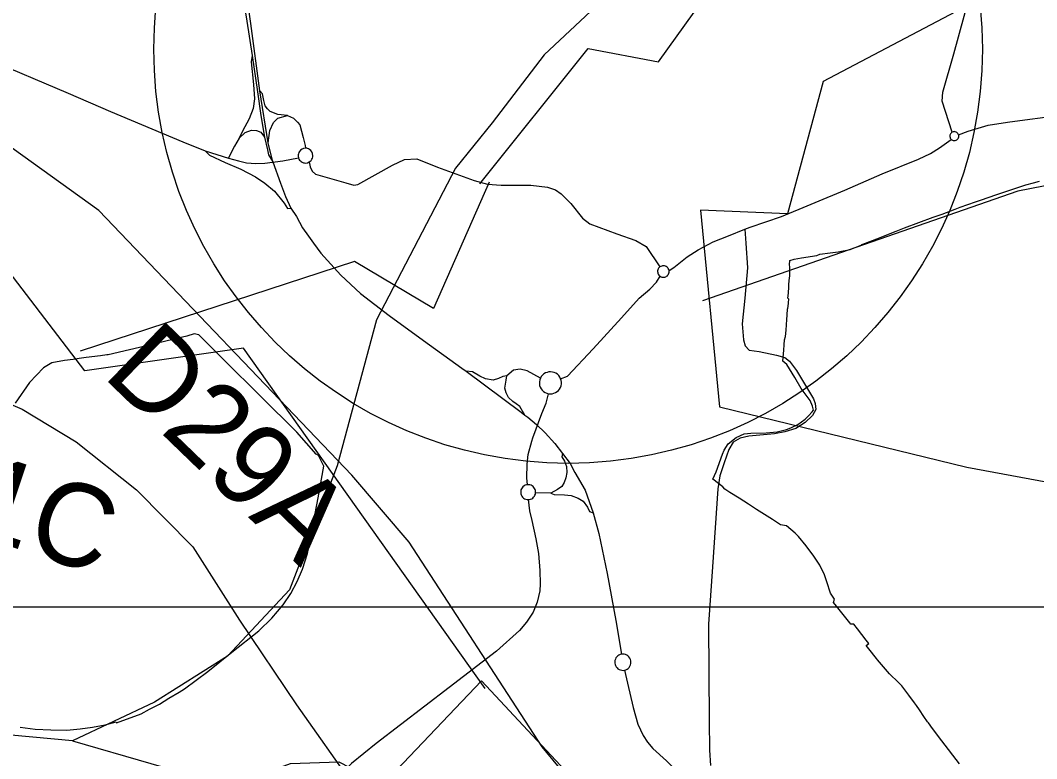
# Model space of a CAD drawing. Extents: x -789162 to -606354, y -1062736 to -945481.
# Drawn here: x -684895 to -683055, y -995752 to -994415 of the extents above; entities that cross this region are included whole.
import ezdxf

# ---------------------------------------------------------------- set-up
doc = ezdxf.new("R2010")
doc.units = 0
for name, color, linetype in [('_Rámeček', 7, 'Continuous'), ('_SIRSI VZTAHY_CENTRA', 7, 'Continuous'), ('_SIRSI VZTAHY_CYKLOTRASY MISTNI S', 7, 'Continuous'), ('_SIRSI VZTAHY_OP vodnich zdroju II stupne', 7, 'Continuous'), ('_SIRSI VZTAHY_SILNICE I a II TRIDY_NAVRH POPIS', 7, 'Continuous'), ('_SIRSI VZTAHY_SILNICE I TRIDY_NAVRH', 7, 'Continuous'), ('_SIRSI VZTAHY_SILNICE I TRIDY_STAV', 7, 'Continuous'), ('_SIRSI VZTAHY_SILNICE II TRIDY_STAV', 7, 'Continuous'), ('_SIRSI VZTAHY_SILNICE III TRIDY_STAV', 7, 'Continuous'), ('_SIRSI VZTAHY_USES_NRBK_S', 7, 'Continuous'), ('_SIRSI VZTAHY_ZELEZNICE NAVRH', 7, 'Continuous'), ('_SIRSI VZTAHY_ZELEZNICE_NAVRH POPIS', 7, 'Continuous')]:
    doc.layers.add(name, color=color, linetype=linetype)

msp = doc.modelspace()

# ---------------------------------------------------------------- linework, layer by layer
at = {"layer": '_Rámeček'}
msp.add_line((-694376.9, -995477.3), (-674375.7, -995477.3), dxfattribs=at)
msp.add_circle((-683903.5, -994467.5), 750, dxfattribs=at)
at = {"layer": '_SIRSI VZTAHY_CENTRA'}
msp.add_circle((-683903.5, -994467.5), 750, dxfattribs=at)
at = {"layer": '_SIRSI VZTAHY_CYKLOTRASY MISTNI S'}
for points in [[(-684063.6, -994711.2), (-683867.1, -994466.7), (-683739.6, -994490.6), (-683484.7, -994134.6), (-683373.2, -994113.3), (-683030.7, -993632.4), (-682743.9, -993427.8), (-682605.9, -993252.4), (-681926.1, -993276.3), (-681655.3, -993241.8), (-681339.3, -993018.6), (-681113.7, -992707.7), (-680914.5, -992330.4)], [(-684053.5, -995624.9), (-684491.2, -995009), (-684778.4, -995050.1), (-684949.4, -994827.6), (-685034.9, -995207.5), (-685534.2, -995217.7), (-685623.1, -994998.7), (-686119, -994820.8), (-686426.8, -994858.4), (-686720.9, -994796.8), (-686546.4, -994375.9), (-686577.2, -993920.8), (-686738, -993777.1), (-687381.5, -994136), (-687477.3, -993800.6), (-687483.2, -993028.1)], [(-682974.2, -993771.5), (-683110.7, -993925.7), (-683118.2, -994188.5), (-683179.3, -994387.8), (-683441.5, -994526.3), (-683506.5, -994765.8), (-683663.8, -994759), (-683629.6, -995114.9), (-683181.6, -995224.4), (-682904.6, -995275.7), (-682323.3, -995097.7), (-682155.7, -994885.6), (-681916.3, -994950.6)], [(-682190.5, -994885.4), (-682275.4, -994707.6), (-682596.9, -994628.9), (-683089.3, -994724.8), (-683660.4, -994923.2)], [(-684046.2, -994708.6), (-684147.1, -994937.1), (-684290.5, -994852.1), (-684787, -995014.2)], [(-687483.5, -996018.5), (-687404.8, -995861.1), (-687418.5, -995539.4), (-687093.6, -995299.9), (-686748.2, -995029.5), (-686153.2, -995204), (-685780.4, -995405.9), (-685630, -995577), (-685438.5, -995539.4), (-685147.8, -995642), (-684973.4, -995768.7), (-684344.1, -995909), (-684060.3, -995611.2), (-683673.9, -996025.3)]]:
    msp.add_lwpolyline(points, dxfattribs=at)
at = {"layer": '_SIRSI VZTAHY_OP vodnich zdroju II stupne'}
for points in [[(-683194.9, -995761.2), (-683226.7, -995720.1), (-683244, -995697.5), (-683251.2, -995687.1), (-683252.9, -995685.2), (-683259.6, -995675.5), (-683267.3, -995663.9), (-683273, -995656), (-683276.7, -995650.8), (-683286.7, -995637.1), (-683299.6, -995620.4), (-683305.6, -995614.4), (-683321.4, -995598.7), (-683343.2, -995573), (-683345, -995570.9), (-683359.4, -995553.5), (-683364.2, -995547.3), (-683359.1, -995543.5), (-683363.8, -995537.8), (-683379.9, -995516.8), (-683386.2, -995508.4), (-683391.8, -995508.6), (-683393.8, -995505.9), (-683417.7, -995476.1), (-683423, -995469.3), (-683421.2, -995463.3), (-683428.3, -995452.3), (-683435.4, -995431.9), (-683439.4, -995419.4), (-683447.6, -995401.7), (-683458.8, -995385.6), (-683472.5, -995367), (-683486.7, -995350), (-683492.5, -995344.1), (-683508.3, -995330.7), (-683519.3, -995328.7), (-683533.3, -995319.2), (-683548.1, -995309.9), (-683562.7, -995300.8), (-683577.2, -995291.4), (-683594.1, -995280.7), (-683610.6, -995270.2), (-683620, -995264.4), (-683623.3, -995260), (-683641.7, -995246.3), (-683635.3, -995232.8), (-683623.8, -995200.9), (-683620.9, -995193.7), (-683613.9, -995182.3), (-683599.4, -995170.5), (-683584.8, -995164.3), (-683572.8, -995163), (-683544.8, -995162.3), (-683525.2, -995160.6), (-683508.3, -995156.1), (-683500.6, -995153.3), (-683487.5, -995147.2), (-683474.3, -995137.4), (-683468.3, -995131.6), (-683461.8, -995124.1), (-683459.5, -995121), (-683460.8, -995114.2), (-683465.5, -995103.7), (-683481.8, -995082.2), (-683493.1, -995062), (-683507.5, -995038.4), (-683514.7, -995032.4), (-683513.2, -995012.3), (-683512.3, -995002.7), (-683511.5, -994994), (-683510.2, -994987.9), (-683509, -994976.4), (-683507.5, -994956.8), (-683507.1, -994949.2), (-683506.5, -994937.9), (-683505.5, -994937.4), (-683504.6, -994928.3), (-683504.6, -994926.2), (-683504.2, -994920.4), (-683505.5, -994918.3), (-683504.8, -994909.1), (-683504.2, -994898.2), (-683504, -994895.2), (-683504, -994894.1), (-683503.2, -994886.5), (-683502.4, -994877.7), (-683502.2, -994875.2), (-683502.3, -994861.8), (-683502.5, -994858), (-683502.4, -994850.3), (-683494.4, -994848), (-683481.2, -994845.4), (-683453.2, -994841), (-683447.8, -994839), (-683429.2, -994836.6), (-683414.7, -994834.5), (-683393.1, -994830.2), (-683371.7, -994821.9), (-683371.9, -994821.2), (-683370.2, -994820.6), (-683344.4, -994810.8), (-683338.3, -994808.5), (-683309.8, -994797.3), (-683294.3, -994791.4), (-683242.4, -994772), (-683226.4, -994766.2), (-683202.8, -994757.3), (-683193.5, -994753.7), (-683166, -994744), (-683155.1, -994740.2), (-683129.2, -994731.1), (-683118.2, -994727.6), (-683074.7, -994713.3), (-683061.1, -994709.6), (-683050.3, -994706.7)], [(-684895.3, -995695.1), (-684868.4, -995698.4), (-684839.9, -995699.9), (-684811, -995700.3), (-684786.9, -995698.2), (-684764.6, -995695.3), (-684741.8, -995690.6), (-684721.6, -995685.6), (-684721.2, -995687), (-684676.2, -995670.7), (-684661.1, -995662.7), (-684643.2, -995653.6), (-684626.4, -995642.7), (-684607.6, -995631.5), (-684598.2, -995625.6), (-684556, -995594.2), (-684512.4, -995559.5), (-684463.6, -995520.7), (-684439.6, -995497.5), (-684419.5, -995473.6), (-684405.7, -995452.9), (-684394, -995431.3), (-684384.6, -995409.3), (-684375.1, -995380.8), (-684356.2, -995280), (-684346, -995222.4), (-684355.1, -995203.4), (-684359.9, -995200.7), (-684394.6, -995161), (-684459.7, -995096.3), (-684527, -995029.8), (-684571.9, -994985), (-684580.2, -994983.3), (-684594, -994987.3), (-684607.2, -994990.2), (-684616.8, -994992.4), (-684649.2, -995000.7), (-684658.9, -995003.2), (-684736.2, -995020.8), (-684738.7, -995021.1), (-684750.1, -995022.6), (-684775.8, -995026.1), (-684788.9, -995027.9), (-684799.8, -995029.3), (-684815.3, -995031.4), (-684838.3, -995035.8), (-684853.2, -995044.3), (-684878.6, -995071), (-684904.5, -995108.4)]]:
    msp.add_lwpolyline(points, dxfattribs=at)
at = {"layer": '_SIRSI VZTAHY_SILNICE I TRIDY_NAVRH'}
msp.add_lwpolyline([(-685035.4, -995057.9), (-684892, -995119.6), (-684794.3, -995178.6), (-684684.9, -995265.6), (-684582.9, -995368.8), (-684498.2, -995501.1), (-684395.1, -995654.6), (-684289.5, -995804.6)], dxfattribs=at)
at = {"layer": '_SIRSI VZTAHY_SILNICE I TRIDY_STAV'}
for points in [[(-684594.7, -993991.6), (-684581.7, -994013.4), (-684570.8, -994032.3), (-684560, -994056), (-684550.3, -994079.7), (-684540.6, -994108.4), (-684531.9, -994137.1), (-684523.7, -994168.8), (-684518.5, -994196.2), (-684513, -994233.1), (-684507.8, -994271.1), (-684500.3, -994323.6), (-684485.1, -994417.1), (-684475.6, -994479)], [(-684461.7, -994542.9), (-684477.6, -994420.9), (-684493, -994315.9), (-684499.5, -994272.8), (-684513.9, -994181.2), (-684522.4, -994139.5), (-684531.3, -994107)], [(-684475.6, -994479), (-684477.3, -994490.6), (-684472.9, -994531.6), (-684471.1, -994557.5), (-684473.9, -994575.2), (-684481.1, -994594), (-684493.2, -994616.2), (-684498.8, -994628.5)], [(-684475.6, -994479), (-684466, -994544.6), (-684459.5, -994587.7), (-684453, -994627)], [(-684411.6, -994587.8), (-684428.8, -994585.7), (-684442.7, -994580.4), (-684447.9, -994575.9), (-684451.9, -994570), (-684454.1, -994560.4), (-684457, -994548.6), (-684461.7, -994542.9)], [(-684446.4, -994637.4), (-684461.7, -994542.9)], [(-684446.4, -994637.4), (-684443.6, -994615.1), (-684437.1, -994600.3), (-684429.1, -994592.6), (-684411.6, -994587.8)], [(-684411.6, -994587.8), (-684400.9, -994592.4), (-684393.3, -994599.6), (-684388.9, -994604.8), (-684383.1, -994627.6), (-684379.8, -994642), (-684378.9, -994646.9)], [(-684498.8, -994628.5), (-684488.2, -994618.6), (-684476.6, -994614.3), (-684467.9, -994614.7), (-684459.6, -994617.7), (-684453, -994627)], [(-684498.8, -994628.5), (-684507.2, -994643.2), (-684512.5, -994652.5), (-684518.6, -994664.8)], [(-684453, -994627), (-684447.9, -994649.9), (-684445.9, -994659.1), (-684437.9, -994671.8)], [(-684560.5, -994651.6), (-684552.7, -994659.8), (-684524.1, -994672.7), (-684495.7, -994684.6), (-684469.7, -994698.9), (-684452.6, -994710.5), (-684435.2, -994724.9), (-684417.5, -994746.2), (-684411.6, -994755.8), (-684405.2, -994755.4)], [(-684437.9, -994671.8), (-684446.4, -994637.4)], [(-684437.9, -994671.8), (-684423.9, -994710.3), (-684415.4, -994734.1), (-684405.2, -994755.4)], [(-684405.2, -994755.4), (-684395.1, -994770.8), (-684384.2, -994791.2), (-684373.6, -994806.1), (-684364.5, -994818.9), (-684350.9, -994837), (-684314.8, -994876.6), (-684279.4, -994909.7), (-684227.2, -994949.6), (-684165.6, -994994.8), (-684096, -995045.1), (-684088.1, -995050.6)], [(-684014.6, -995059.1), (-684021.8, -995060.1), (-684029.6, -995063.9), (-684039.3, -995067), (-684052.8, -995064.7), (-684063.4, -995059.4), (-684076.5, -995051.8), (-684088.1, -995050.6)], [(-684088.1, -995050.6), (-683988.6, -995124.6), (-683981.6, -995130)], [(-683981.6, -995130), (-683991.2, -995114.6), (-683997.4, -995109.7), (-684003.4, -995105.4), (-684011.2, -995098), (-684015.8, -995089.7), (-684017.9, -995081.2), (-684016.7, -995073.9), (-684015.6, -995066.7), (-684014.6, -995059.1)], [(-683953.7, -995063.2), (-683977.4, -995050.2), (-683990.1, -995047.2), (-684002.4, -995048.9), (-684014.6, -995059.1)], [(-683981.6, -995130), (-683976.6, -995133.7), (-683960.6, -995147.1), (-683944.8, -995162.4), (-683927.6, -995181.6), (-683913.7, -995199.4)], [(-683913.7, -995199.4), (-683915, -995205.7), (-683910.2, -995213.3), (-683906.6, -995223.4), (-683905.7, -995234.1), (-683907.4, -995243.4), (-683910.5, -995251.9), (-683914.8, -995259.1), (-683922.6, -995265.1), (-683934.5, -995271.6)], [(-683913.7, -995199.4), (-683899.8, -995217.8), (-683891.1, -995234.1), (-683872.7, -995265.9), (-683858.4, -995307.1)], [(-683934.5, -995271.6), (-683962.4, -995271.1)], [(-683934.5, -995271.6), (-683928.6, -995274.1), (-683910.1, -995274.2), (-683898.1, -995275.7), (-683885.6, -995280.2), (-683876.5, -995286.1), (-683868.7, -995296.7), (-683864.5, -995304.8), (-683858.4, -995307.1)], [(-683858.4, -995307.1), (-683847.8, -995344.7), (-683833, -995417), (-683817.2, -995501.8), (-683807.1, -995563.1)], [(-683807.1, -995563.1), (-683809.4, -995563.7), (-683811.6, -995564.7), (-683813.7, -995566.1), (-683815.4, -995567.8), (-683816.9, -995569.7), (-683818, -995571.9), (-683818.8, -995574.2), (-683819.1, -995576.6), (-683819.1, -995579.1), (-683818.6, -995581.4), (-683817.8, -995583.7), (-683816.6, -995585.8), (-683815, -995587.7), (-683813.2, -995589.3), (-683811.1, -995590.6), (-683808.9, -995591.5), (-683806.5, -995592.1), (-683804, -995592.2), (-683801.6, -995591.9)], [(-683801.6, -995591.9), (-683799.2, -995591.2), (-683796.9, -995590.1), (-683794.9, -995588.6), (-683793.1, -995586.8), (-683791.7, -995584.6), (-683790.6, -995582.3), (-683790, -995579.9), (-683789.8, -995577.3), (-683790.1, -995574.8), (-683790.8, -995572.4), (-683791.9, -995570.1), (-683793.3, -995568), (-683795.2, -995566.2), (-683797.2, -995564.8), (-683799.6, -995563.7), (-683802, -995563.1), (-683804.5, -995562.9), (-683807.1, -995563.1)], [(-683801.6, -995591.9), (-683795.9, -995615.6), (-683785.6, -995659.4), (-683777.2, -995689.9), (-683767.7, -995710.2), (-683759.5, -995722.5), (-683749.9, -995733.6), (-683725.5, -995756.1), (-683703.7, -995777.5), (-683690.1, -995794), (-683674.7, -995811), (-683646.5, -995845.2), (-683619, -995877.6), (-683605.9, -995889.6), (-683571.4, -995918.2), (-683554.7, -995931)]]:
    msp.add_lwpolyline(points, dxfattribs=at)
at = {"layer": '_SIRSI VZTAHY_SILNICE II TRIDY_STAV'}
for points in [[(-685060.1, -994436.9), (-685044.1, -994446.1), (-685020.3, -994457.8), (-684956.8, -994484.5), (-684808.4, -994547.5), (-684732.2, -994580.6), (-684601.2, -994635.3), (-684560.5, -994651.6)], [(-683196.7, -994622.6), (-683179.1, -994616.2), (-683143.1, -994605.5), (-683108.2, -994599.7), (-683076.6, -994595.5), (-683039.9, -994590.8), (-683006.2, -994589.8), (-682975.4, -994592.3), (-682937, -994596.1), (-682886.8, -994594.8), (-682841.2, -994590.2), (-682784.4, -994582.6), (-682722.7, -994568), (-682625.3, -994544.2), (-682603, -994534.2), (-682568.6, -994511.1), (-682523.8, -994489.7), (-682501.1, -994485.1), (-682475.2, -994483.9), (-682402, -994490), (-682388.3, -994486.1), (-682369.1, -994478.7)], [(-683208, -994617.9), (-683209.2, -994618.6), (-683210.3, -994619.6), (-683211.1, -994620.7), (-683211.8, -994621.9), (-683212.2, -994623.2), (-683212.5, -994624.6), (-683212.4, -994626), (-683212.1, -994627.4), (-683211.6, -994628.7), (-683210.9, -994629.9), (-683210, -994631)], [(-683196.7, -994622.6), (-683197.2, -994621.4), (-683198, -994620.2), (-683198.9, -994619.2), (-683200, -994618.3), (-683201.3, -994617.7), (-683202.6, -994617.2), (-683204, -994617), (-683205.4, -994617.1), (-683206.7, -994617.4), (-683208, -994617.9)], [(-683583.4, -994793.5), (-683573.7, -994790.1), (-683517.2, -994770.7), (-683402.4, -994723.2), (-683334.9, -994693.4), (-683268.9, -994666.8), (-683247.3, -994656.8), (-683231.1, -994646.1), (-683210, -994631)], [(-683210, -994631), (-683209, -994631.8), (-683207.8, -994632.5), (-683206.5, -994632.9), (-683205.2, -994633.2), (-683203.9, -994633.2), (-683202.6, -994633), (-683201.3, -994632.6), (-683200.1, -994632), (-683199, -994631.2), (-683198.1, -994630.2), (-683197.3, -994629.1), (-683196.8, -994627.9), (-683196.4, -994626.6), (-683196.3, -994625.3), (-683196.4, -994624), (-683196.7, -994622.6)], [(-684560.5, -994651.6), (-684518.6, -994664.8)], [(-684378.9, -994646.9), (-684382.3, -994647.5), (-684384.9, -994648.5), (-684388.1, -994650.4), (-684389.9, -994652.7), (-684391.2, -994655), (-684391.8, -994656.9), (-684392.2, -994658.7), (-684392.2, -994661.1), (-684391.8, -994664.5)], [(-684366.1, -994656.8), (-684367.5, -994653.6), (-684369.3, -994651), (-684371.5, -994649.4), (-684373.4, -994648.1), (-684375.1, -994647.4), (-684376.7, -994647.1), (-684378.9, -994646.9)], [(-684518.6, -994664.8), (-684500.4, -994669.7), (-684485.6, -994673.2), (-684468.9, -994674.7), (-684452.4, -994674.2), (-684419.8, -994669.9), (-684391.8, -994664.5)], [(-684391.8, -994664.5), (-684390.8, -994666.6), (-684389.5, -994668.5), (-684388.2, -994669.9), (-684386.8, -994671.1), (-684384.8, -994672.4), (-684382.8, -994673.2), (-684380.8, -994673.6), (-684378.3, -994673.8), (-684375.4, -994673.4), (-684372.1, -994671.8)], [(-684372.1, -994671.8), (-684368.9, -994669.2), (-684367.2, -994666.9), (-684366.4, -994665.2), (-684365.8, -994662.8), (-684365.6, -994660.6), (-684366.1, -994656.8)], [(-683720.8, -994868.1), (-683712.2, -994862.7), (-683687.7, -994843.3), (-683668.2, -994830.8), (-683641, -994816.2), (-683613.3, -994805.4), (-683583.4, -994793.5)], [(-683737.2, -994861.8), (-683738.5, -994862.9), (-683739.6, -994864.1), (-683740.4, -994865.6), (-683741, -994867.1), (-683741.4, -994868.7), (-683741.5, -994870.4), (-683741.3, -994872.1), (-683740.9, -994873.7), (-683740.2, -994875.2), (-683739.3, -994876.6), (-683738.2, -994877.8), (-683736.8, -994878.9)], [(-683720.8, -994868.1), (-683721.3, -994866.4), (-683722.1, -994864.8), (-683723.1, -994863.4), (-683724.3, -994862.2), (-683725.7, -994861.2), (-683727.3, -994860.4), (-683729, -994860), (-683730.7, -994859.8), (-683732.4, -994859.8), (-683734.1, -994860.2), (-683735.7, -994860.9), (-683737.2, -994861.8)], [(-683736.8, -994878.9), (-683735.3, -994879.7), (-683733.6, -994880.3), (-683731.9, -994880.6), (-683730.1, -994880.6), (-683728.4, -994880.3), (-683726.7, -994879.7), (-683725.2, -994878.8), (-683723.8, -994877.7), (-683722.7, -994876.4), (-683721.7, -994874.9), (-683721.1, -994873.3), (-683720.7, -994871.6), (-683720.6, -994869.8), (-683720.8, -994868.1)], [(-683917.2, -995064.2), (-683904.8, -995059.9), (-683858.2, -995010.1), (-683806.6, -994954.3), (-683774.6, -994918.6), (-683755.8, -994901.9), (-683743.5, -994889.3), (-683736.8, -994878.9)], [(-683917.2, -995064.2), (-683918.7, -995061.2), (-683920.6, -995058.6), (-683923, -995056.3), (-683925.7, -995054.4), (-683928.7, -995053), (-683931.8, -995052.1), (-683935.1, -995051.8), (-683938.4, -995052), (-683941.6, -995052.7), (-683944.7, -995053.9), (-683947.5, -995055.6), (-683950, -995057.8), (-683952, -995060.3), (-683953.7, -995063.2)], [(-683953.7, -995063.2), (-683954.9, -995066.3), (-683955.5, -995069.7), (-683955.6, -995073), (-683955.1, -995076.4), (-683954.1, -995079.6), (-683952.5, -995082.5), (-683950.4, -995085.2), (-683948, -995087.5), (-683945.1, -995089.4), (-683942.1, -995090.7), (-683938.8, -995091.5)], [(-683938.8, -995091.5), (-683935.5, -995091.8), (-683932.3, -995091.5), (-683929.1, -995090.7), (-683926.2, -995089.4), (-683923.4, -995087.6), (-683921, -995085.4), (-683919, -995082.9), (-683917.4, -995080), (-683916.3, -995076.9), (-683915.7, -995073.7), (-683915.7, -995070.5), (-683916.2, -995067.3), (-683917.2, -995064.2)], [(-683976.9, -995256.1), (-683978.1, -995243.9), (-683977.8, -995219.1), (-683975.8, -995201.3), (-683969.2, -995177.4), (-683967.5, -995171.5), (-683950.8, -995127.3), (-683943.2, -995108.3), (-683938.8, -995091.5)], [(-683976.9, -995256.1), (-683979.1, -995256.5), (-683981.3, -995257.2), (-683983.3, -995258.4), (-683985.2, -995259.8), (-683986.7, -995261.5), (-683987.9, -995263.5), (-683988.8, -995265.7), (-683989.2, -995267.9), (-683989.3, -995270.2), (-683989, -995272.5), (-683988.3, -995274.7), (-683987.3, -995276.8), (-683985.9, -995278.6), (-683984.2, -995280.2), (-683982.3, -995281.5), (-683980.1, -995282.4), (-683977.9, -995283), (-683975.6, -995283.1)], [(-683962.4, -995271.1), (-683962.3, -995268.9), (-683962.6, -995266.8), (-683963.2, -995264.7), (-683964.2, -995262.8), (-683965.4, -995261), (-683966.9, -995259.5), (-683968.6, -995258.2), (-683970.5, -995257.2), (-683972.6, -995256.5), (-683974.7, -995256.1), (-683976.9, -995256.1)], [(-683975.6, -995283.1), (-683973.4, -995282.9), (-683971.3, -995282.4), (-683969.4, -995281.5), (-683967.5, -995280.3), (-683965.9, -995278.8), (-683964.6, -995277.1), (-683963.5, -995275.2), (-683962.8, -995273.2), (-683962.4, -995271.1)]]:
    msp.add_lwpolyline(points, dxfattribs=at)
at = {"layer": '_SIRSI VZTAHY_SILNICE III TRIDY_STAV'}
for points in [[(-683208, -994617.9), (-683226.3, -994561.6), (-683225.2, -994545.3), (-683205.2, -994476.2), (-683176.5, -994369.8), (-683151.1, -994285.4), (-683123.9, -994189.9), (-683120.7, -994127.7), (-683113.9, -994021.3), (-683110.2, -993968.4), (-683102.7, -993934.5), (-683092.1, -993902.2), (-683077.1, -993864.8), (-683066.6, -993850.5), (-683056.2, -993841.9), (-683040, -993833.7)], [(-684372.1, -994671.8), (-684370.6, -994680.4), (-684366.6, -994688.4), (-684361, -994693.9), (-684306.1, -994709.8), (-684291.5, -994714), (-684284.4, -994712.6), (-684221.4, -994677.4), (-684200, -994667.2), (-684177.2, -994666.2), (-684139.8, -994681.2), (-684073.7, -994705.5), (-684049.7, -994712.3), (-684024.5, -994714.1), (-684004.3, -994713.8), (-683970.9, -994713.7), (-683941.1, -994717.6), (-683926.4, -994722.4), (-683916.3, -994729.6), (-683898.6, -994747.1), (-683877.5, -994773.9), (-683864.2, -994784.1), (-683815.6, -994801.8), (-683781.2, -994814.1), (-683762.3, -994824.6), (-683737.2, -994861.8)], [(-683583.4, -994793.5), (-683581.5, -994819), (-683578.5, -994863.7), (-683583.3, -994918.2), (-683588.3, -994965.1), (-683585.8, -994993.7), (-683582.9, -995004.7), (-683575.9, -995012.8), (-683557.4, -995015), (-683526.1, -995021.8), (-683511, -995026.1), (-683502.7, -995032.6), (-683490.2, -995049.5), (-683459.4, -995100.5), (-683456.2, -995109.1), (-683455.3, -995120), (-683460.8, -995130.8), (-683474.5, -995143.4), (-683491.1, -995154.1), (-683511, -995160.6), (-683529.7, -995163.9), (-683576.2, -995168.3), (-683591.9, -995171.9), (-683604.6, -995179.3), (-683612.3, -995192.3), (-683621.2, -995216.8), (-683628.6, -995240.1), (-683632.4, -995263.9), (-683642.4, -995404.7), (-683649.3, -995508.9), (-683648.3, -995683.5), (-683647.3, -995736.9), (-683645.9, -995764.4)], [(-683975.6, -995283.1), (-683973.2, -995303.5), (-683969.4, -995320.9), (-683962.1, -995354.2), (-683957.3, -995380.9), (-683954.5, -995411.3), (-683954, -995435.8), (-683954.8, -995448.2), (-683959.6, -995468.8), (-683966.8, -995487), (-683978.6, -995504.7), (-683991.5, -995519.8), (-684033.2, -995557.7), (-684118.9, -995623), (-684250.9, -995724.7), (-684295.9, -995760.9), (-684351.9, -995814.9), (-684426.6, -995895.1), (-684495.8, -995975.4), (-684537.2, -996020.5), (-684556.9, -996049.4)]]:
    msp.add_lwpolyline(points, dxfattribs=at)
at = {"layer": '_SIRSI VZTAHY_USES_NRBK_S'}
for points in [[(-683045.5, -993538.1), (-683103.1, -993623.1), (-683453.6, -993841.8), (-683573.5, -994016.4), (-683653.9, -994166.7), (-683778.3, -994320), (-683946.7, -994477.9), (-684040.8, -994600.9), (-684107.6, -994682.9), (-684250.2, -994957.7), (-684321.5, -995221.9), (-684408, -995446.6), (-684520.2, -995566.6), (-684652.2, -995650.1), (-684800.9, -995719.9)], [(-684800.9, -995719.9), (-685030, -995698.7), (-685203, -995575.7), (-685300.1, -995457.3), (-685365.4, -995428.4), (-685700.7, -995376.8), (-685873.6, -995297.8), (-686348.9, -995190.4), (-686637.2, -995170.7), (-686896.9, -995169.2)], [(-684800.9, -995719.9), (-684517.1, -995801.7), (-684406.3, -995760.7), (-684318.3, -995757.6), (-684215.1, -995810.8), (-684019.4, -995835.1), (-683885.9, -995923.1), (-683804, -996037)]]:
    msp.add_lwpolyline(points, dxfattribs=at)
at = {"layer": '_SIRSI VZTAHY_ZELEZNICE NAVRH'}
msp.add_lwpolyline([(-678700.4, -1001638.9), (-678966.7, -1001313.2), (-679414.9, -1000616.3), (-679595.9, -1000469.8), (-679806.1, -1000218.9), (-680055.6, -999559.5), (-680488.7, -998799.3), (-680595, -998558.5), (-680919.2, -998208.8), (-682198.1, -996934.1), (-682960.3, -996371.5), (-683206, -996232.1), (-683568.1, -996059.8), (-683785.9, -995930.6), (-683950.5, -995730.4), (-684191.1, -995360.4), (-684294.9, -995238.7), (-684753.3, -994759.8), (-684960.1, -994611.1)], dxfattribs=at)

# ---------------------------------------------------------------- texts
at = {"layer": '_SIRSI VZTAHY_SILNICE I a II TRIDY_NAVRH POPIS'}
msp.add_text('S5 D01C', height=150, rotation=341.5529, dxfattribs=at).set_placement((-685525, -995163.9))
at = {"layer": '_SIRSI VZTAHY_ZELEZNICE_NAVRH POPIS'}
msp.add_text('D29A', height=150, rotation=316.0186, dxfattribs=at).set_placement((-684748.3, -995058.8))

doc.saveas('drawing.dxf')
